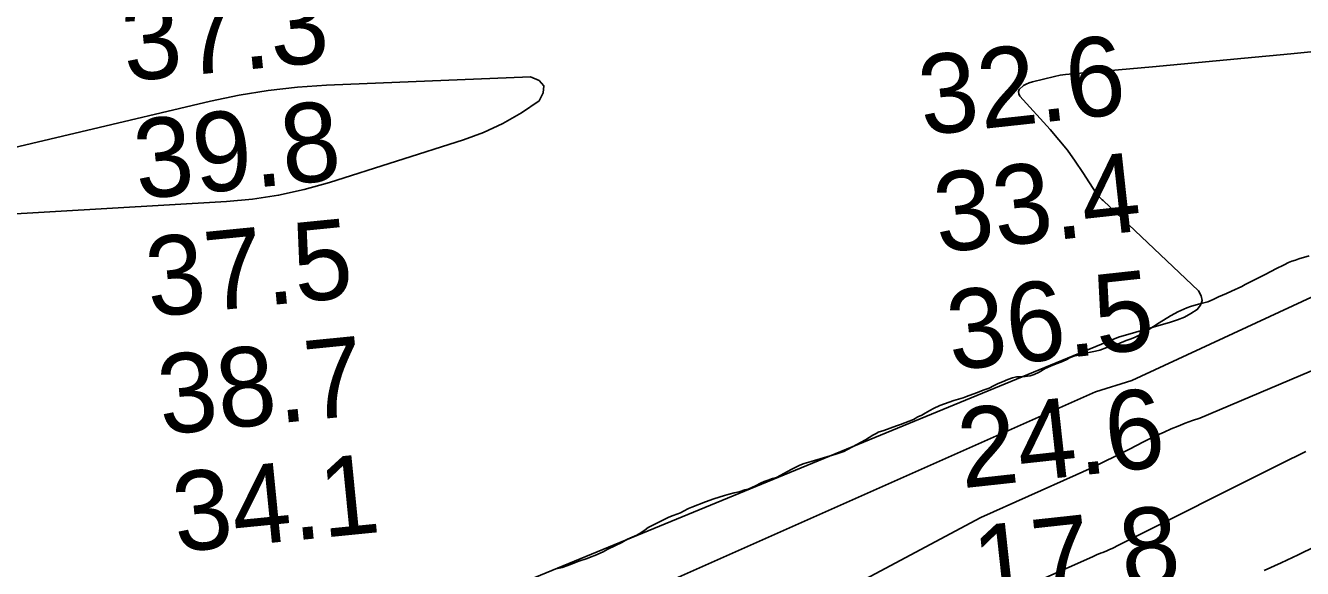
# Model space of a CAD drawing. Extents: x 3219052 to 3256913, y 800770 to 826146.
# Drawn here: x 3223837 to 3224915, y 816034 to 816492 of the extents above; entities that cross this region are included whole.
import ezdxf

# ---------------------------------------------------------------- set-up
doc = ezdxf.new("R2010")
doc.units = 0
for name, color, linetype in [('V-RIVR-RANG', 7, 'Continuous'), ('V-SITE-VEGE', 7, 'Continuous'), ('V-TOPO-DPTH', 7, 'Continuous'), ('V-TOPO-MAJR', 7, 'Continuous'), ('V-TOPO-MINR', 7, 'Continuous')]:
    doc.layers.add(name, color=color, linetype=linetype)

msp = doc.modelspace()

# ---------------------------------------------------------------- linework, layer by layer
at = {"layer": 'V-SITE-VEGE'}
for p, q in [((3224909.1, 816294.3), (3224912.1, 816295.4)), ((3224912.1, 816295.4), (3224920.9, 816298)), ((3224883, 816281.8), (3224888.9, 816285)), ((3224888.9, 816285), (3224892.5, 816286.8)), ((3224892.5, 816286.8), (3224899.7, 816290.4)), ((3224899.7, 816290.4), (3224903.2, 816292.2)), ((3224903.2, 816292.2), (3224906.1, 816293.5)), ((3224906.1, 816293.5), (3224909.1, 816294.3)), ((3224863.8, 816272), (3224866.8, 816273.7)), ((3224866.8, 816273.7), (3224869.5, 816275.1)), ((3224869.5, 816275.1), (3224876.3, 816278.4)), ((3224876.3, 816278.4), (3224880.2, 816280.4)), ((3224880.2, 816280.4), (3224883, 816281.8)), ((3224839.8, 816260.9), (3224844.3, 816263.1)), ((3224844.3, 816263.1), (3224851, 816266)), ((3224851, 816266), (3224855.1, 816268.1)), ((3224855.1, 816268.1), (3224863.8, 816272)), ((3224810, 816250.5), (3224817.4, 816253.8)), ((3224817.4, 816253.8), (3224820.7, 816255)), ((3224820.7, 816255), (3224827.2, 816257)), ((3224827.2, 816257), (3224835.3, 816259.1)), ((3224835.3, 816259.1), (3224839.8, 816260.9)), ((3224784.5, 816235.1), (3224794.2, 816241.3)), ((3224794.2, 816241.3), (3224803.8, 816247.2)), ((3224803.8, 816247.2), (3224807.2, 816249.1)), ((3224807.2, 816249.1), (3224810, 816250.5)), ((3224773.3, 816228.9), (3224778.2, 816231.4)), ((3224778.2, 816231.4), (3224781.2, 816233.2)), ((3224781.2, 816233.2), (3224784.5, 816235.1)), ((3224743.9, 816218.2), (3224749.9, 816220.3)), ((3224749.9, 816220.3), (3224759, 816223.3)), ((3224759, 816223.3), (3224766.3, 816226.4)), ((3224766.3, 816226.4), (3224769.5, 816227.4)), ((3224769.5, 816227.4), (3224773.3, 816228.9)), ((3224712.6, 816208.5), (3224716, 816210.4)), ((3224716, 816210.4), (3224718.5, 816211.6)), ((3224718.5, 816211.6), (3224722.1, 816213.1)), ((3224722.1, 816213.1), (3224725.7, 816214)), ((3224725.7, 816214), (3224729.2, 816215.1)), ((3224729.2, 816215.1), (3224740.2, 816217.2)), ((3224740.2, 816217.2), (3224743.9, 816218.2)), ((3224688.6, 816197.7), (3224692.7, 816199.7)), ((3224692.7, 816199.7), (3224697.9, 816202.7)), ((3224697.9, 816202.7), (3224702.3, 816204.7)), ((3224702.3, 816204.7), (3224705.8, 816206.1)), ((3224705.8, 816206.1), (3224712.6, 816208.5)), ((3224650.4, 816186), (3224654.3, 816187.9)), ((3224654.3, 816187.9), (3224658.1, 816190)), ((3224658.1, 816190), (3224661.8, 816191.4)), ((3224661.8, 816191.4), (3224666.3, 816193.4)), ((3224666.3, 816193.4), (3224670.3, 816194.8)), ((3224670.3, 816194.8), (3224673.7, 816195.5)), ((3224673.7, 816195.5), (3224677, 816195.5)), ((3224677, 816195.5), (3224680.9, 816195.8)), ((3224680.9, 816195.8), (3224685.2, 816196.5)), ((3224685.2, 816196.5), (3224688.6, 816197.7)), ((3224620.8, 816175.7), (3224628.5, 816177.9)), ((3224628.5, 816177.9), (3224631.5, 816179)), ((3224631.5, 816179), (3224639.9, 816182.2)), ((3224639.9, 816182.2), (3224646.4, 816184.5)), ((3224646.4, 816184.5), (3224650.4, 816186)), ((3224596.5, 816164.8), (3224600.5, 816167.2)), ((3224600.5, 816167.2), (3224603.6, 816168.9)), ((3224603.6, 816168.9), (3224608.8, 816171.5)), ((3224608.8, 816171.5), (3224616.8, 816174.1)), ((3224616.8, 816174.1), (3224620.8, 816175.7)), ((3224572.2, 816154.3), (3224575.6, 816155.4)), ((3224575.6, 816155.4), (3224583.1, 816158.1)), ((3224583.1, 816158.1), (3224586.6, 816159.7)), ((3224586.6, 816159.7), (3224590.4, 816161.7)), ((3224590.4, 816161.7), (3224593.6, 816163.3)), ((3224593.6, 816163.3), (3224596.5, 816164.8)), ((3224546, 816142.5), (3224552.2, 816146.2)), ((3224552.2, 816146.2), (3224555.7, 816147.9)), ((3224555.7, 816147.9), (3224556.9, 816148.8)), ((3224556.9, 816148.8), (3224561.5, 816150.4)), ((3224561.5, 816150.4), (3224572.2, 816154.3)), ((3224527.7, 816132.5), (3224530.8, 816134.1)), ((3224530.8, 816134.1), (3224535.2, 816136.5)), ((3224535.2, 816136.5), (3224538.8, 816138.4)), ((3224538.8, 816138.4), (3224541.8, 816140.2)), ((3224541.8, 816140.2), (3224546, 816142.5)), ((3224494.4, 816122.3), (3224500.2, 816124.2)), ((3224500.2, 816124.2), (3224521, 816130.3)), ((3224521, 816130.3), (3224527.7, 816132.5)), ((3224471, 816110.5), (3224484, 816117.7)), ((3224484, 816117.7), (3224487.7, 816119.5)), ((3224487.7, 816119.5), (3224490.7, 816120.9)), ((3224490.7, 816120.9), (3224494.4, 816122.3)), ((3224447.1, 816100.8), (3224453.3, 816103.6)), ((3224453.3, 816103.6), (3224457.5, 816105.8)), ((3224457.5, 816105.8), (3224460.6, 816107.2)), ((3224460.6, 816107.2), (3224463.8, 816108.4)), ((3224463.8, 816108.4), (3224467.5, 816109.6)), ((3224467.5, 816109.6), (3224471, 816110.5)), ((3224411, 816090), (3224418, 816092.5)), ((3224418, 816092.5), (3224422.5, 816093.8)), ((3224422.5, 816093.8), (3224426.9, 816095.4)), ((3224426.9, 816095.4), (3224430.9, 816096.6)), ((3224430.9, 816096.6), (3224435.1, 816097.7)), ((3224435.1, 816097.7), (3224439.4, 816098.4)), ((3224439.4, 816098.4), (3224444.1, 816100)), ((3224444.1, 816100), (3224447.1, 816100.8)), ((3224383.7, 816078.5), (3224389.8, 816080.6)), ((3224389.8, 816080.6), (3224392.4, 816082)), ((3224392.4, 816082), (3224396.6, 816084.3)), ((3224396.6, 816084.3), (3224399.4, 816085.5)), ((3224399.4, 816085.5), (3224411, 816090)), ((3224362.7, 816068.2), (3224365.5, 816069.8)), ((3224365.5, 816069.8), (3224380.1, 816077.1)), ((3224380.1, 816077.1), (3224383.7, 816078.5)), ((3224340.2, 816055.6), (3224345.2, 816058.5)), ((3224345.2, 816058.5), (3224352.9, 816061.9)), ((3224352.9, 816061.9), (3224356.4, 816063.8)), ((3224356.4, 816063.8), (3224360, 816066.2)), ((3224360, 816066.2), (3224362.7, 816068.2)), ((3224317.5, 816044.6), (3224324.5, 816047.8)), ((3224324.5, 816047.8), (3224328.5, 816049.9)), ((3224328.5, 816049.9), (3224340.2, 816055.6)), ((3224289.9, 816034.5), (3224296.9, 816037.1)), ((3224296.9, 816037.1), (3224303.9, 816039.9)), ((3224303.9, 816039.9), (3224311, 816042.2)), ((3224311, 816042.2), (3224314.5, 816043.4)), ((3224314.5, 816043.4), (3224317.5, 816044.6)), ((3224286.4, 816033.7), (3224289.9, 816034.5))]:
    msp.add_line(p, q, dxfattribs=at)
at = {"layer": 'V-TOPO-DPTH'}
msp.add_lwpolyline([(3224528.2, 815950.7), (3224737.8, 816043.6), (3224739.5, 816044.3), (3224741.2, 816045.1), (3224744.6, 816046.5), (3224746.4, 816047.2), (3224749.8, 816048.6), (3224751.5, 816049.3), (3224754.9, 816050.8), (3224756.6, 816051.6), (3224758.2, 816052.4), (3224896.9, 816122), (3224918, 816132.4)], dxfattribs=at)
at = {"layer": 'V-TOPO-MAJR'}
msp.add_lwpolyline([(3224944.3, 816472.5), (3224905.3, 816468.7), (3224866.3, 816464.9), (3224827.4, 816461.3), (3224788.4, 816457.7), (3224715.1, 816451.1), (3224710.4, 816450.5), (3224705.8, 816449.5), (3224687, 816444.8), (3224684.3, 816444), (3224681.8, 816443), (3224679.4, 816441.7), (3224675.8, 816438.5), (3224675.2, 816436.7), (3224675.5, 816434.8), (3224676.4, 816432.8), (3224702, 816404.7), (3224709.4, 816396), (3224716.6, 816387.1), (3224723.3, 816377.8), (3224729.7, 816368.3), (3224740.9, 816350.8), (3224741.5, 816349.9), (3224744.3, 816346.8), (3224745.9, 816345.3), (3224746.7, 816344.5), (3224827.3, 816268.4), (3224829.7, 816264.2), (3224830.5, 816260.1), (3224829.1, 816256.2), (3224826.2, 816252.4), (3224820.8, 816249.1), (3224815.4, 816246.1), (3224809.6, 816243.7), (3224803.6, 816241.7), (3224759.9, 816229.2), (3224233.3, 816012.3)], dxfattribs=at)
at = {"layer": 'V-TOPO-MINR'}
for points in [[(3226896.8, 817144.4), (3226152, 816821.4), (3226120.6, 816812.8), (3226089.1, 816804.5), (3225441.5, 816495), (3225419.1, 816488.8), (3225396.7, 816482.8), (3224771.1, 816192.5), (3224740.2, 816182.9), (3224332.4, 816001.6), (3224294, 815985.5), (3224176.4, 815938.5), (3224136, 815922.5), (3224095.5, 815906.7), (3224060.2, 815893.2)], [(3223664.3, 816350.7), (3223993.1, 816428.6), (3224017.3, 816433.6), (3224041.7, 816437.7), (3224066.3, 816440.4), (3224091, 816442.1), (3224263.3, 816449.1), (3224270.4, 816445.9), (3224274.4, 816441.6)], [(3224274.4, 816441.6), (3224274, 816435.7), (3224270.5, 816428.8), (3224255.5, 816418.6), (3224239.9, 816409.6), (3224223.5, 816402.2), (3224206.5, 816395.8), (3224093.4, 816359.8), (3224072, 816353.9), (3224050.4, 816349.1), (3224028.5, 816345.9), (3224006.4, 816343.8), (3223664.4, 816323.9)], [(3225234.8, 816333.2), (3224828.4, 816160.8), (3224822.3, 816158.6), (3224816.2, 816156.4), (3224810.2, 816154), (3224804.2, 816151.6), (3224798.3, 816149), (3224792.4, 816146.4), (3224786.5, 816143.6), (3224780.8, 816140.7), (3224769, 816134.5), (3224757.9, 816128.9), (3224746.7, 816123.4), (3224735.4, 816118), (3224724.1, 816112.9), (3224643.6, 816076.8), (3224121.8, 815798.4)], [(3224918, 816132.4), (3224896.9, 816122), (3224758.2, 816052.4), (3224756.6, 816051.6), (3224754.9, 816050.8), (3224751.5, 816049.3), (3224749.8, 816048.6), (3224746.4, 816047.2), (3224744.6, 816046.5), (3224741.2, 816045.1), (3224739.5, 816044.3), (3224737.8, 816043.6), (3224528.2, 815950.7)], [(3224925.8, 816052.2), (3224911.5, 816045.2), (3224897.2, 816038.5), (3224882.7, 816032.1)]]:
    msp.add_lwpolyline(points, dxfattribs=at)

# ---------------------------------------------------------------- texts
at = {"layer": 'V-RIVR-RANG'}
for s, rotation, p in [('37.3', 5.6683, (3223921.5, 816445.1)), ('32.6', 6.2183, (3224594.7, 816399.6)), ('39.8', 5.6683, (3223931.6, 816345.6)), ('33.4', 6.2183, (3224607.6, 816300.4)), ('37.5', 5.6683, (3223941.7, 816246.1)), ('36.5', 6.2183, (3224618.6, 816201)), ('38.7', 5.6683, (3223951.8, 816146.6)), ('24.6', 6.2183, (3224627.9, 816101.4)), ('34.1', 5.6683, (3223964.3, 816047.4)), ('17.8', 6.2183, (3224640.8, 816002.3))]:
    msp.add_text(s, height=67, rotation=rotation, dxfattribs=at).set_placement(p)

doc.saveas('drawing.dxf')
